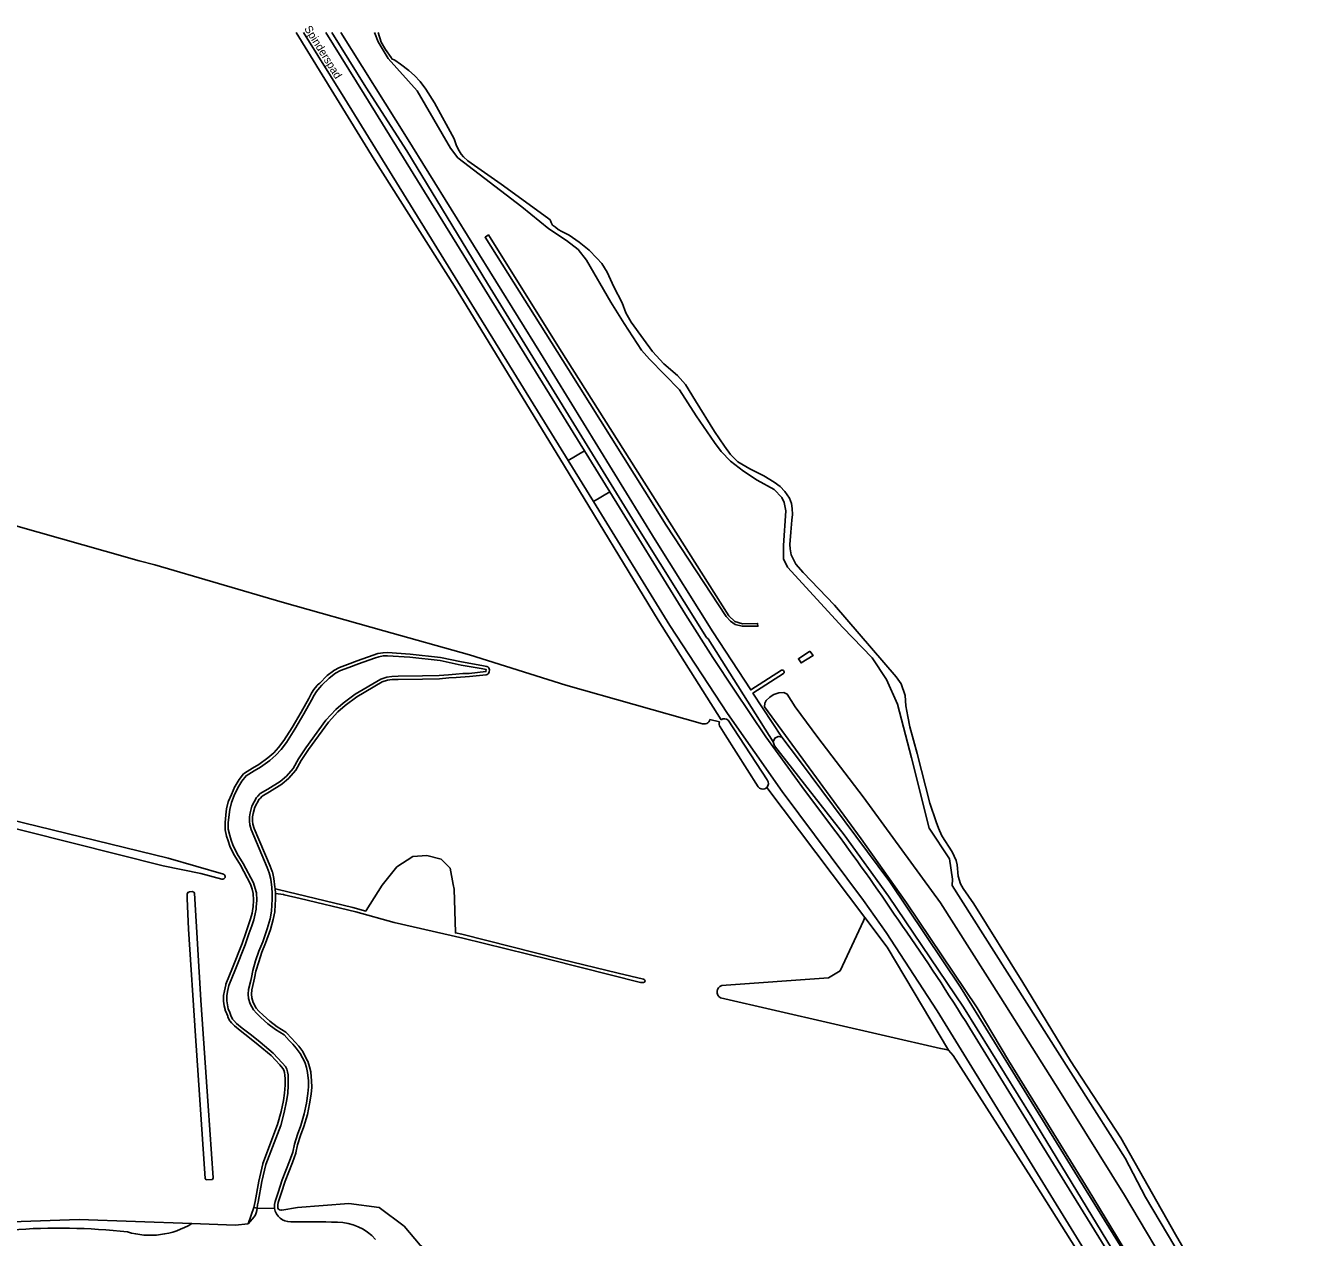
# Model space of a CAD drawing. Extents: x 130998 to 133001, y 398999 to 403002.
# Drawn here: x 131935.9 to 132336, y 402623.8 to 403002.2 of the extents above; entities that cross this region are included whole.
import ezdxf

# ---------------------------------------------------------------- set-up
doc = ezdxf.new("R2010")
doc.units = 0
doc.layers.add('gg-anno-openbare ruimte label', color=7, linetype='Continuous')
doc.layers.add('gx-grn-maaiveld', color=7, linetype='Continuous')

msp = doc.modelspace()

# ---------------------------------------------------------------- linework, layer by layer
at = {"layer": 'gx-grn-maaiveld'}
for p, q in [((132110.52, 402869.35), (132105.41, 402866.36)), ((132110.52, 402869.35), (132118.38, 402856.62)), ((132113.32, 402853.55), (132105.41, 402866.36)), ((132118.38, 402856.62), (132113.32, 402853.55)), ((132046.06, 402806.1), (132047.47, 402806.32)), ((132047.47, 402806.32), (132047.59, 402806.33)), ((132032.1, 402800.72), (132030.1, 402799.2)), ((132080.71, 402800.35), (132080.78, 402800.96)), ((132152.7, 402784.8), (132149.61, 402785.45)), ((132155.38, 402785.24), (132167.6, 402766.66)), ((132020.2, 402769.55), (132018.12, 402767.17)), ((132018.03, 402767.08), (132016.11, 402765.4)), ((132018.12, 402767.17), (132018.03, 402767.08)), ((132198.05, 402723.64), (132167.44, 402764.26)), ((131998.68, 402757.51), (131998.7, 402757.63)), ((131998.7, 402757.63), (131999.21, 402759.82)), ((131998.22, 402753.24), (131998.24, 402751.24)), ((132012.82, 402733.03), (132012.96, 402731.3)), ((132013.96, 402731.17), (132013.85, 402732.68)), ((132013.75, 402725.61), (132013.74, 402725.48)), ((132198.05, 402723.64), (132205.04, 402714.38)), ((132205.04, 402714.38), (132224.2, 402682.23)), ((131997.75, 402699.16), (131997.77, 402697.63)), ((131999.1, 402692.7), (131999.63, 402691.52)), ((132024.03, 402678.96), (132022.55, 402681.7)), ((132024.98, 402675.47), (132025, 402675.36)), ((132007.25, 402633.1), (132005.46, 402627.99)), ((132008.23, 402632.92), (132007.25, 402633.1)), ((132008.23, 402632.92), (132008.41, 402633.9)), ((132007.34, 402630.16), (132005.46, 402627.99)), ((132013.67, 402632.83), (132008.23, 402632.92))]:
    msp.add_line(p, q, dxfattribs=at)
for points in [[(132020.46, 403000), (132044.8, 402960.32), (132069.94, 402920.84), (132074.73, 402912.99), (132104.2, 402864.62), (132133.51, 402816.52), (132153.16, 402785.39)], [(132022.78, 403000), (132035.66, 402979.32), (132105.41, 402866.36)], [(132029.74, 403000), (132041.7, 402980.8), (132110.52, 402869.35)], [(132031.62, 403000), (132042.19, 402982.94), (132055.04, 402963.1), (132080.22, 402921.62), (132127.16, 402845.39), (132148.57, 402811.14), (132149.16, 402810.64), (132169.4, 402778.49)], [(132034.35, 403000), (132054.86, 402967.35), (132096.79, 402899.9), (132132.56, 402841.6), (132150.61, 402812.82), (132162.44, 402794.75), (132172.04, 402800.86)], [(132044.9, 403000), (132046.06, 402997.15), (132049.16, 402991.86), (132058.25, 402981.79), (132068.69, 402963.87), (132070.96, 402960.92), (132090.95, 402945.55), (132099.41, 402938.66), (132104.89, 402935.1), (132108.48, 402932.22), (132111.16, 402928.95), (132118.7, 402915.77), (132122.85, 402909.14), (132128.27, 402900.87), (132130.79, 402897.99), (132140.14, 402888.4), (132145.33, 402880.31), (132151.06, 402872.04), (132153.2, 402869.13), (132156.11, 402866.16), (132160.18, 402863.04), (132164.46, 402860.24), (132169.78, 402857.36), (132172.1, 402854.84), (132172.85, 402853.25), (132173.39, 402850.63), (132172.67, 402839.85), (132172.69, 402835.65), (132173.91, 402833.09), (132191.18, 402814.18), (132200.39, 402804.74), (132204.84, 402798), (132208.24, 402790.26), (132212.67, 402773.52), (132218.13, 402751.55), (132224.55, 402741.99), (132225.4, 402735.66), (132225.35, 402733.65), (132265.12, 402670.97), (132279.4, 402648.47), (132285.77, 402636.38), (132294.86, 402620.95)], [(132046.07, 403000), (132047.02, 402997.03), (132048.29, 402994.7), (132050.13, 402992.18), (132050.36, 402991.76), (132051.3, 402991.4), (132053.02, 402990.18), (132055.58, 402988.12), (132057.38, 402986.6), (132059.22, 402984.69), (132060.98, 402982.36), (132063.65, 402978.07), (132069.77, 402966.79), (132070.52, 402964.6), (132071.35, 402963.05), (132071.96, 402961.98), (132072.67, 402961.24), (132074.09, 402959.98), (132084.48, 402952.68), (132098.92, 402942.11), (132099.74, 402941.55), (132100.13, 402940.64), (132100.51, 402939.87), (132101.39, 402939.27), (132102.23, 402938.54), (132103.4, 402937.84), (132105.66, 402936.73), (132108.85, 402934.5), (132111.91, 402932.03), (132114.31, 402929.6), (132115.88, 402927.85), (132117.58, 402925.23), (132119.68, 402920.56), (132122.27, 402915.56), (132123.42, 402912.51), (132125.12, 402909.57), (132128.9, 402904.24), (132131.76, 402900.36), (132135.3, 402896.57), (132139.52, 402892.95), (132142.01, 402890.09), (132145.17, 402884.97), (132151.06, 402875.38), (132154.22, 402870.85), (132156.1, 402868.26), (132158.4, 402865.98), (132162.09, 402863.8), (132166.53, 402861.57), (132169.78, 402859.62), (132171.65, 402858.27), (132173.03, 402856.74), (132174.5, 402854.64), (132175.18, 402852.98), (132175.39, 402851.42), (132175.49, 402849.49), (132175.24, 402847.71), (132174.91, 402844.02), (132174.67, 402840.15), (132174.71, 402838.74), (132175.1, 402836.91), (132175.65, 402835.67), (132176.55, 402834.01), (132178.77, 402831.45), (132188.54, 402821.24), (132207.86, 402798.87), (132209.36, 402796.59), (132210.63, 402792.95), (132210.87, 402789.73), (132211.46, 402786.45), (132212.11, 402783.16), (132214.37, 402774.84), (132218.37, 402759.41), (132220.33, 402753.56), (132221.08, 402751.56), (132222.12, 402749.21), (132225.39, 402744.13), (132226.61, 402741.51), (132226.95, 402740.12), (132227.24, 402736.62), (132227.9, 402734.23), (132228.76, 402732.74), (132232.12, 402727.89), (132247.4, 402703.34), (132262.3, 402678.88), (132278.01, 402654.86), (132295.12, 402624.67), (132297.72, 402620.23)], [(132102.72, 402901.36), (132155.58, 402817.89), (132157.44, 402816.07), (132159.83, 402815.39), (132164.57, 402815.52), (132164.65, 402814.63), (132159.77, 402814.59), (132157.51, 402815.2), (132156.05, 402816.16), (132154.78, 402817.66), (132136.04, 402846.2), (132105.45, 402894.82), (132079.42, 402936.09), (132080.49, 402936.82), (132102.72, 402901.36)], [(132147.32, 402784.18), (132104.65, 402796.26), (132074.58, 402805.64), (132047.79, 402813.18), (132016.1, 402822.15), (131976.32, 402833.81), (131971.44, 402834.99), (131960.81, 402838.05), (131925.81, 402847.98), (131921.04, 402849.58), (131900.68, 402854.77), (131899.8, 402851.34), (131899.03, 402848.3)], [(132321.83, 402530.21), (132220.65, 402694.56), (132204.68, 402719.03), (132197.68, 402728.99), (132172.25, 402763.01), (132155.15, 402787.35), (132137.2, 402814.87), (132113.32, 402853.55)], [(132118.38, 402856.62), (132142.05, 402818.28), (132150.56, 402804.82), (132157.3, 402794.67), (132167.16, 402780.06), (132179.18, 402763.43), (132189, 402750.43)], [(132008.41, 402633.9), (132008.57, 402634.78), (132009.75, 402641.21), (132010.98, 402646.5), (132015.6, 402658.76), (132016.69, 402662.82), (132017.47, 402666.3), (132017.84, 402668.7), (132017.96, 402671.27), (132017.98, 402673.29), (132017.93, 402674.52), (132017.78, 402675.46), (132017.56, 402676.34), (132017.07, 402677.14), (132016.07, 402678.29), (132013.3, 402681.26), (132009.15, 402684.71), (132006.46, 402686.91), (132003.55, 402689.14), (132001.85, 402690.57), (132000.93, 402691.48), (132000.54, 402691.93), (132000.01, 402693.11), (131999.76, 402693.98), (131999.2, 402695.19), (131998.94, 402696.35), (131998.77, 402697.64), (131998.75, 402699.17), (131999.01, 402700.54), (131999.45, 402702.45), (132001.47, 402707.54), (132004.54, 402715.17), (132005.7, 402718.61), (132006.54, 402721.02), (132007.19, 402722.98), (132007.62, 402724.83), (132007.92, 402726.32), (132007.97, 402726.93), (132008.14, 402729.08), (132008.01, 402731.33), (132007.66, 402732.76), (132007.13, 402734.47), (132003.91, 402740.54), (132002, 402743.52), (132000.68, 402746.4), (132000.11, 402747.85), (131999.67, 402749.28), (131999.24, 402751.25), (131999.22, 402753.24), (131999.6, 402756.68), (131999.68, 402757.4), (132000.19, 402759.59), (132001.11, 402761.72), (132002.2, 402764.16), (132003.47, 402766.19), (132004.82, 402767.94), (132007.35, 402769.48), (132009.32, 402770.65), (132012.25, 402772.74), (132014.12, 402774.32), (132015.71, 402776.15), (132017.4, 402778.33), (132020.05, 402782.5), (132022.84, 402787.28), (132025.26, 402791.58), (132026.07, 402793.14), (132026.82, 402794.28), (132027.71, 402795.43), (132028.5, 402796.17), (132030.7, 402798.41), (132032.7, 402799.92), (132034.33, 402800.76), (132036.85, 402801.74), (132039.86, 402802.86), (132044.86, 402804.65), (132046.22, 402805.11), (132047.62, 402805.34), (132048.99, 402805.38), (132055.93, 402804.92), (132065.4, 402803.9), (132071.93, 402802.5), (132078.24, 402801.42), (132079.79, 402801.08), (132079.71, 402800.47), (132074.49, 402799.9), (132072.52, 402799.84), (132070.34, 402799.63), (132068.04, 402799.46), (132065.15, 402799.21), (132059.91, 402799.1), (132052.3, 402799.01), (132050.36, 402798.94), (132048.71, 402798.74), (132046.93, 402798.12), (132038.88, 402793.46), (132035.11, 402790.64), (132032.79, 402788.58), (132029.75, 402785.34), (132023.42, 402776.66), (132021.12, 402773.21), (132019.45, 402770.21), (132017.37, 402767.83), (132015.45, 402766.15), (132011.58, 402763.78), (132009.24, 402762.34), (132008.44, 402761.55), (132008.09, 402761.19), (132006.54, 402758.47), (132006.04, 402756.36), (132005.84, 402755.15), (132005.85, 402753.76), (132005.96, 402752.59), (132006.41, 402751.11), (132011.43, 402739.33), (132012.05, 402737.67), (132012.49, 402735.69), (132012.82, 402733.03)], [(132045.9, 402806.06), (132044.54, 402805.6), (132039.52, 402803.79), (132036.5, 402802.68), (132033.96, 402801.69), (132032.24, 402800.8)], [(132047.59, 402806.33), (132048.95, 402806.38), (132056, 402805.91), (132065.51, 402804.9), (132072.11, 402803.48), (132078.4, 402802.41), (132080, 402802.06)], [(132180.92, 402806.86), (132181.87, 402805.48), (132178.15, 402803.15), (132177.29, 402804.48), (132180.92, 402806.86)], [(132020.32, 402769.72), (132021.97, 402772.68), (132024.24, 402776.09), (132030.52, 402784.7), (132033.49, 402787.86), (132035.74, 402789.86), (132039.43, 402792.62), (132047.35, 402797.21), (132048.94, 402797.76), (132050.43, 402797.95), (132052.33, 402798.01), (132059.92, 402798.1), (132065.17, 402798.21), (132068.12, 402798.46), (132070.41, 402798.63), (132074.6, 402798.91), (132079.82, 402799.48)], [(132029.99, 402799.11), (132027.81, 402796.89), (132027.03, 402796.17)], [(132172.69, 402799.85), (132163.09, 402793.73), (132172.11, 402779.98)], [(132026.92, 402796.05), (132025.98, 402794.83), (132025.24, 402793.69), (132024.38, 402792.05), (132021.97, 402787.77), (132019.19, 402783.02), (132016.58, 402778.9), (132014.93, 402776.78), (132013.42, 402775.04), (132011.64, 402773.53), (132008.77, 402771.49), (132006.84, 402770.35), (132004.29, 402768.79)], [(132295.51, 402609.51), (132279.13, 402636.93), (132258.85, 402669.52), (132240.49, 402698.63), (132221.73, 402728.22), (132197.57, 402761.3), (132183.36, 402779.85), (132176.33, 402789.5), (132173.85, 402793.41), (132172.73, 402793.95), (132171.23, 402793.86), (132169.67, 402793.32), (132168.82, 402792.76), (132168.37, 402792.47), (132167.27, 402791.48), (132166.78, 402790.64), (132166.68, 402789.44), (132196.88, 402748.25), (132211.08, 402728.3), (132233.19, 402695.42), (132242.98, 402679.03), (132255.42, 402658.82), (132267.86, 402638.69), (132274.93, 402627.06), (132284.96, 402610.45)], [(132164.7, 402764.49), (132154.43, 402780.67), (132152.83, 402783.19)], [(132172.11, 402779.98), (132170.99, 402780.21), (132169.91, 402779.68), (132169.4, 402778.49)], [(132169.4, 402778.49), (132169.81, 402777.29), (132191.65, 402749.46), (132205.45, 402730.32), (132228.83, 402695.65), (132250.21, 402661.34), (132279.83, 402612.7), (132306.2, 402570.16), (132320.86, 402545.95), (132329.28, 402531.46), (132330.04, 402530.28), (132331.4, 402529.95), (132332.77, 402530.38)], [(132172.11, 402779.98), (132177.69, 402772.72), (132205.84, 402734.82), (132227.96, 402701.89), (132283.53, 402611.97), (132293.02, 402596.61), (132331.83, 402533.76), (132332.81, 402531.77), (132332.77, 402530.38)], [(131891.73, 402771.54), (131889.96, 402764.26), (131980.46, 402742.21), (131997.77, 402737.21)], [(131997.25, 402735.65), (131990.68, 402737.4), (131978.91, 402739.79), (131878.76, 402765), (131874.91, 402765.97), (131847.13, 402747.98), (131841.18, 402743.8), (131841.84, 402738.07)], [(132004.02, 402768.55), (132002.68, 402766.8), (132001.35, 402764.7)], [(132012.99, 402738.03), (132012.36, 402739.68), (132007.35, 402751.45), (132006.94, 402752.79), (132006.85, 402753.81), (132006.84, 402755.07), (132007.02, 402756.16), (132007.48, 402758.1), (132008.89, 402760.58), (132009.15, 402760.84), (132009.86, 402761.55), (132012.11, 402762.93), (132015.97, 402765.29)], [(132001.29, 402764.57), (132000.19, 402762.12), (131999.27, 402759.99)], [(131998.23, 402753.35), (131998.61, 402756.79), (131998.68, 402757.51)], [(131998.26, 402751.03), (131998.7, 402749.07), (131999.15, 402747.56), (131999.77, 402745.98), (132001.09, 402743.1)], [(132001.16, 402742.98), (132003.04, 402740.04), (132006.2, 402734.08), (132006.69, 402732.49), (132007.02, 402731.18), (132007.14, 402729.09), (132006.97, 402727.01), (132006.93, 402726.46), (132006.65, 402725.04), (132006.22, 402723.25), (132005.6, 402721.35), (132004.75, 402718.93), (132003.61, 402715.51), (132000.55, 402707.91), (131998.52, 402702.82)], [(132013.85, 402732.68), (132014.01, 402732.63), (132014.77, 402732.38), (132038.1, 402726.77), (132042.21, 402725.65), (132042.34, 402725.85), (132047.29, 402733.74), (132051.93, 402739.51), (132056.86, 402742.74), (132061.22, 402743.02), (132065.72, 402741.9), (132068.53, 402739.08), (132069.52, 402733.94), (132069.8, 402732.47), (132070.19, 402718.95), (132070.19, 402718.86), (132072.14, 402718.43), (132102.97, 402710.7), (132121.02, 402706.29), (132128.89, 402704.43), (132129.18, 402704.31), (132129.37, 402704.13), (132129.4, 402703.91), (132129.3, 402703.64), (132129.19, 402703.43), (132128.9, 402703.39), (132127.99, 402703.39), (132099.53, 402710.57), (132072.51, 402717.2), (132051.08, 402722.1), (132039.06, 402725.48), (132021.7, 402729.57), (132016.64, 402730.8), (132016.48, 402730.82), (132013.96, 402731.17)], [(132013.85, 402732.68), (132013.82, 402733.11), (132013.48, 402735.81), (132013.03, 402737.89)], [(131986.86, 402720.04), (131986.41, 402729.6), (131986.39, 402730.91), (131986.58, 402731.44), (131987.16, 402731.66), (131987.96, 402731.74), (131988.46, 402731.6), (131988.64, 402731.3), (131990.64, 402697.86), (131992.95, 402664.87), (131994.54, 402642.38), (131994.26, 402641.89), (131992.34, 402641.75), (131992, 402642.2), (131988.98, 402686.69), (131986.86, 402720.04)], [(132012.96, 402731.3), (132012.97, 402729.42), (132012.75, 402725.66), (132012.32, 402723.28), (132011.43, 402720.18), (132009.98, 402716.06), (132008.81, 402713.2), (132007.78, 402710.09), (132006.89, 402707.13), (132006.46, 402704.91), (132006.28, 402704.02), (132005.57, 402701.21), (132005.47, 402699.71), (132005.59, 402698.35), (132006.12, 402696.75), (132007.11, 402694.84), (132008.02, 402693.77), (132009.43, 402692.42), (132011.59, 402690.52), (132013.96, 402688.68), (132016.68, 402687.01), (132018.3, 402685.28), (132019.35, 402684.13)], [(132013.96, 402731.17), (132013.97, 402729.36), (132013.75, 402725.61)], [(132013.74, 402725.48), (132013.28, 402723.01), (132012.39, 402719.91), (132010.91, 402715.68), (132009.75, 402712.85), (132008.74, 402709.79), (132007.86, 402706.89), (132007.44, 402704.72), (132007.26, 402703.83), (132006.56, 402701.05), (132006.48, 402699.72), (132006.58, 402698.55), (132007.05, 402697.14), (132007.95, 402695.4), (132008.75, 402694.46), (132010.1, 402693.15), (132012.23, 402691.29), (132014.53, 402689.5), (132017.2, 402687.86)], [(132153.34, 402702.44), (132186.73, 402704.88), (132190.33, 402706.99), (132197.61, 402722.68), (132198.05, 402723.64)], [(131998.48, 402702.67), (131998.04, 402700.76), (131997.77, 402699.35)], [(131997.77, 402697.51), (131997.97, 402696.13), (131998.22, 402694.98)], [(132224.2, 402682.23), (132222.91, 402682.52), (132221.74, 402682.79), (132152.94, 402698.59)], [(131998.29, 402694.77), (131998.82, 402693.63), (131999.05, 402692.84)], [(131999.78, 402691.28), (132000.23, 402690.77), (132001.21, 402689.8), (132002.91, 402688.37), (132005.84, 402686.13), (132008.52, 402683.94), (132012.62, 402680.53), (132015.33, 402677.62), (132016.26, 402676.55), (132016.63, 402675.95), (132016.8, 402675.27), (132016.93, 402674.42), (132016.98, 402673.28), (132016.96, 402671.29), (132016.84, 402668.79), (132016.49, 402666.48), (132015.72, 402663.05), (132014.64, 402659.06), (132010.04, 402646.85)], [(132335.98, 402518.94), (132245.53, 402665.32), (132230.82, 402689.13)], [(132022.47, 402681.82), (132021.24, 402683.49), (132020.11, 402684.79), (132019.03, 402685.95), (132017.41, 402687.69)], [(132019.35, 402684.13), (132020.44, 402682.89), (132021.67, 402681.23), (132023.15, 402678.49), (132023.65, 402676.84), (132024.01, 402675.26), (132024.27, 402672.7), (132024.29, 402670.76), (132024.11, 402668.67), (132023.65, 402665.67), (132022.97, 402662.41), (132021.91, 402658.72), (132020.86, 402655.9), (132019.94, 402652.92), (132019.37, 402650.4), (132018.34, 402647.54), (132016.02, 402641.71), (132014.79, 402637.8), (132013.9, 402634.94), (132013.66, 402634.06), (132013.67, 402632.83)], [(132285.5, 402584.11), (132270.42, 402610.09), (132250.05, 402642.46), (132225.68, 402680.63), (132224.2, 402682.23)], [(132024.1, 402678.78), (132024.63, 402677.06), (132024.98, 402675.47)], [(132025, 402675.36), (132025.27, 402672.71), (132025.28, 402670.67), (132025.09, 402668.52), (132024.62, 402665.47), (132023.93, 402662.14), (132022.85, 402658.37), (132021.8, 402655.57), (132020.9, 402652.66), (132020.34, 402650.18)], [(132014.67, 402633.33), (132014.66, 402633.93), (132014.86, 402634.66), (132015.74, 402637.5), (132016.97, 402641.38), (132019.27, 402647.17), (132020.31, 402650.06)], [(132007.25, 402633.1), (132007.59, 402634.96), (132008.77, 402641.39), (132010, 402646.73)], [(132007.37, 402515.42), (132017.4, 402514.91), (132032.89, 402516.91), (132044.89, 402516.41), (132052.38, 402518.66), (132060.62, 402524.16), (132067.62, 402529.15), (132076.86, 402536.4), (132085.86, 402542.39), (132090.11, 402546.89), (132098.35, 402562.38), (132107.09, 402570.12), (132117.09, 402582.37), (132122.33, 402589.86), (132120.58, 402599.1), (132113.59, 402601.85), (132067.37, 402614.84), (132059.13, 402621.34), (132054.13, 402627.34), (132046.39, 402633.08), (132036.89, 402634.33), (132020.9, 402633.08), (132015.91, 402632.33), (132015.65, 402632.34)], [(131987.86, 402628.07), (131952.7, 402629.33), (131913.39, 402628.06)], [(132005.46, 402627.99), (132001.42, 402627.58), (131987.86, 402628.07)]]:
    msp.add_lwpolyline(points, dxfattribs=at)
for centre, radius, start, end in [((132046.22, 402805.11), 1.01, 99.0009, 108.7465), ((132079.79, 402801.08), 0.999, 353.0147, 77.6945), ((132030.66, 402798.44), 0.948, 126.6901, 135.6086), ((132032.74, 402799.88), 1.05, 117.982, 127.1181), ((132079.71, 402800.48), 1, 276.2912, 352.9914), ((132172.28, 402800.3), 0.608, 311.9994, 113.0236), ((132027.68, 402795.46), 0.964, 132.5199, 142.3742), ((132148.22, 402785.61), 1.41, 289.0925, 353.5163), ((132154.19, 402784.11), 1.64, 43.5867, 128.7886), ((132147.83, 402786.63), 2.5, 258.2817, 289.7452), ((132154.19, 402784.11), 1.64, 155.2223, 214.0161), ((132019.42, 402770.23), 1.03, 319.1476, 330.7335), ((132004.83, 402767.93), 1.01, 121.6154, 142.4056), ((132015.52, 402766.04), 0.872, 300.8464, 312.2311), ((132166.16, 402765.55), 1.81, 314.5892, 37.7859), ((132002.21, 402764.16), 1.01, 148.1644, 156.1675), ((132166.16, 402765.55), 1.81, 215.8318, 291.691), ((132166.17, 402765.55), 1.81, 291.6061, 314.5818), ((132000.16, 402759.6), 0.976, 156.5059, 167.0292), ((131999.1, 402753.25), 0.878, 173.2244, 181.0027), ((131999.32, 402751.26), 1.08, 181.0239, 192.14), ((131626.85, 402330.99), 701.38, 33.78508, 36.72867), ((132002.05, 402743.54), 1.05, 205.073, 212.5485), ((131997.44, 402736.45), 0.824, 256.4699, 66.5278), ((132012.15, 402737.7), 0.898, 11.8887, 21.286), ((131694.74, 402358.49), 629.84, 31.66555, 35.1404), ((131999.4, 402702.47), 0.951, 158.0615, 167.4069), ((132154.05, 402700.42), 2.14, 109.2752, 238.8973), ((131998.73, 402699.17), 0.975, 168.9601, 180.5457), ((131998.59, 402697.63), 0.827, 179.57, 188.474), ((131999.23, 402695.2), 1.03, 192.7515, 204.9428), ((131999.96, 402693.09), 0.947, 195.7649, 204.4071), ((132000.55, 402691.94), 1.01, 204.2006, 220.6506), ((132016.67, 402686.99), 1.02, 43.3673, 58.4449), ((132021.55, 402681.16), 1.13, 28.7591, 35.9358), ((132023.06, 402678.45), 1.09, 17.4834, 27.8457), ((132019.43, 402650.37), 0.93, 340.2405, 347.8687), ((132011.04, 402646.48), 1.07, 159.7829, 166.9014), ((132015.66, 402633.33), 0.999, 180.3893, 268.8549), ((132002.29, 402633.32), 5.96, 327.9871, 356.167), ((132018.62, 402633.65), 5.02, 189.4038, 271.3263), ((131946.36, 402434.32), 192.36, 83.618, 94.4238), ((131974.89, 402649.45), 25, 253.402, 301.242), ((132023.28, 402193.68), 434.98, 88.6786, 90.5978), ((132033.05, 402612.12), 16.43, 42.1012, 89.1244)]:
    msp.add_arc(centre, radius, start, end, dxfattribs=at)

# ---------------------------------------------------------------- texts
at = {"layer": 'gg-anno-openbare ruimte label'}
msp.add_text('Spinderspad', height=2.5, rotation=301.9, dxfattribs=at).set_placement((132022.86, 403001.23))

doc.saveas('drawing.dxf')
